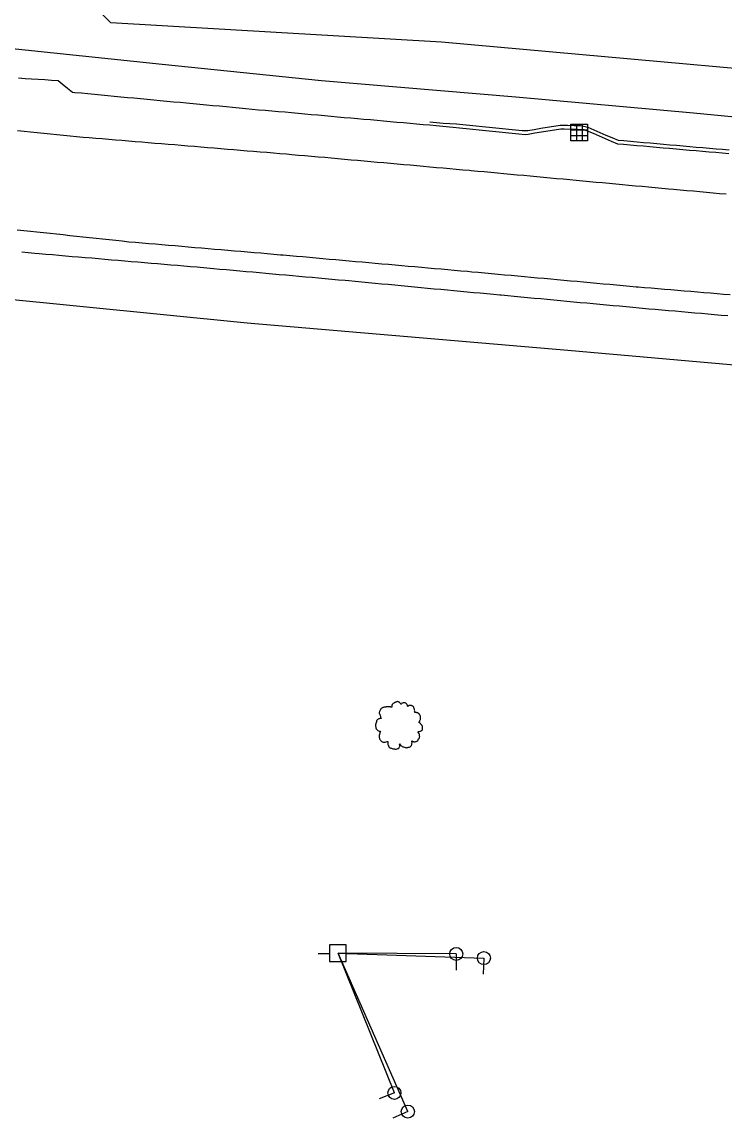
# Model space of a CAD drawing. Extents: x 1901471 to 1963503, y 756461 to 799997.
# Drawn here: x 1929997.8 to 1930104.2, y 773405.3 to 773572.2 of the extents above; entities that cross this region are included whole.
import ezdxf

# ---------------------------------------------------------------- set-up
doc = ezdxf.new("R2010")
doc.units = 0
for name, color, linetype in [('Default', 7, 'Continuous'), ('RD_EX_Conc', 7, 'Continuous'), ('RD_EX_DR_Inlet', 7, 'Continuous'), ('RD_EX_GuardRail', 7, 'Continuous'), ('RD_EX_Road', 7, 'Continuous'), ('RD_EX_UT', 7, 'Continuous'), ('RD_EX_VEG', 7, 'Continuous')]:
    doc.layers.add(name, color=color, linetype=linetype)

# ---------------------------------------------------------------- blocks, each defined once
blk = doc.blocks.new('PP')
at = {"layer": 'RD_EX_UT'}
for p, q in [((2.49, 2.51), (-2.51, 2.51)), ((-2.51, 2.51), (-2.51, -2.49)), ((2.49, -2.49), (2.49, 2.51)), ((-5.94, -0.05), (-2.47, -0.05)), ((-2.51, -2.49), (2.49, -2.49)), ((2.42, -0.05), (6.06, -0.05))]:
    blk.add_line(p, q, dxfattribs=at)
blk = doc.blocks.new('T2')
at = {"layer": 'RD_EX_VEG'}
for points in [[(0.05, 7.21), (-0.25, 7.24), (-0.57, 7.14), (-0.82, 7.04), (-1.05, 6.96), (-1.27, 6.86), (-1.57, 6.69), (-1.8, 6.49), (-1.92, 6.24), (-1.97, 6.01), (-2.02, 5.74), (-2.02, 5.56), (-2.15, 5.54), (-2.3, 5.56), (-2.55, 5.64), (-2.8, 5.64), (-3.05, 5.64), (-3.4, 5.61), (-3.75, 5.61), (-4.02, 5.56), (-4.35, 5.51), (-4.72, 5.39), (-5.07, 5.26), (-5.37, 5.01), (-5.62, 4.54), (-5.75, 4.19), (-5.9, 3.94), (-5.75, 3.49), (-5.57, 3.14), (-5.55, 2.94), (-5.47, 2.52), (-5.37, 2.29), (-5.25, 2.09), (-5.32, 2.07), (-5.7, 2.02), (-6, 1.92), (-6.42, 1.69), (-6.64, 1.47), (-6.74, 1.14), (-6.77, 0.79), (-6.87, 0.59), (-6.94, 0.32), (-6.97, 0.24), (-7.02, -0.08), (-6.92, -0.53), (-6.89, -0.88), (-6.77, -1.11), (-6.62, -1.28), (-6.44, -1.53), (-6.05, -1.76), (-5.72, -1.86), (-5.52, -1.88), (-5.7, -2.38), (-5.75, -2.73), (-5.87, -3.13), (-5.87, -3.21), (-5.92, -3.68), (-5.77, -4.01), (-5.7, -4.38), (-5.52, -4.61), (-5.25, -4.91), (-4.92, -5.13), (-4.42, -5.26), (-4.02, -5.23), (-3.45, -5.06), (-3.2, -4.98), (-3.22, -5.16), (-3.2, -5.53), (-3.2, -5.96), (-3.05, -6.28), (-2.95, -6.56), (-2.8, -6.81), (-2.47, -7.03), (-2.07, -7.11), (-1.65, -7.26), (-1.2, -7.33), (-0.7, -7.36), (-0.1, -7.21), (0.18, -7.08), (0.28, -6.91), (0.48, -6.53), (0.43, -6.31), (0.45, -5.71), (0.55, -5.88), (0.73, -6.23), (1.23, -6.53), (1.63, -6.71), (2.1, -6.86), (2.4, -6.93), (2.88, -6.86), (3.25, -6.78), (3.63, -6.66), (3.93, -6.38), (4.1, -6.11), (4.15, -5.83), (4.23, -5.46), (4.28, -5.28)], [(4.28, -5.28), (4.2, -5.11), (4.15, -4.86), (4.23, -4.88), (4.4, -4.93), (4.68, -5.06), (4.9, -5.13), (5.23, -5.11), (5.5, -5.01), (5.95, -4.73), (6.22, -4.26), (6.5, -3.86), (6.57, -3.53), (6.52, -3.31), (6.5, -2.81), (6.3, -2.56), (6.25, -2.43), (6.15, -2.03), (6.22, -1.98), (6.5, -1.93), (6.87, -1.81), (7.15, -1.68), (7.37, -1.51), (7.45, -1.28), (7.42, -0.88), (7.47, -0.48), (7.4, -0.33), (7.3, -0.18), (7.22, 0.02), (7.07, 0.17), (6.97, 0.32), (6.87, 0.42), (6.75, 0.57), (6.57, 0.69), (6.42, 0.74), (6.37, 0.89), (6.52, 1.09), (6.57, 1.19), (6.6, 1.42), (6.82, 1.77), (6.87, 2.17), (6.82, 2.59), (6.77, 2.87), (6.62, 3.14), (6.42, 3.39), (6.3, 3.56), (6.12, 3.69), (5.8, 3.81), (5.55, 3.86), (5.2, 3.86), (5, 3.91), (5.03, 3.96), (5.03, 4.11), (5.03, 4.39), (4.95, 4.84), (4.8, 5.34), (4.8, 5.36), (4.7, 5.61), (4.48, 5.81), (4.3, 5.91), (4.1, 6.04), (3.85, 6.06), (3.55, 6.06), (3.28, 6.01), (3.08, 5.91), (2.9, 5.79), (2.83, 5.94), (2.73, 6.24), (2.68, 6.39), (2.53, 6.56), (2.3, 6.76), (1.85, 6.89), (1.23, 6.81), (0.93, 6.61), (0.78, 6.44), (0.73, 6.56), (0.53, 6.76), (0.43, 6.94), (0.25, 7.06), (0.1, 7.16), (0, 7.21)]]:
    blk.add_spline(points, degree=3, dxfattribs=at)
blk = doc.blocks.new('GW')
at = {"layer": 'RD_EX_UT'}
blk.add_line((0, 0), (0, 5), dxfattribs=at)
blk.add_circle((0, 0), 2, dxfattribs=at)
blk = doc.blocks.new('DI')
at = {"layer": 'RD_EX_DR_Inlet'}
for p, q in [((-2.54, 0.86), (2.46, 0.86)), ((-0.84, 2.56), (-0.84, -2.44)), ((0.86, 2.56), (0.86, -2.44)), ((-2.54, -0.84), (2.46, -0.84))]:
    blk.add_line(p, q, dxfattribs=at)
blk.add_lwpolyline([(-2.54, -2.44), (-2.54, 2.56), (2.46, 2.56), (2.46, -2.44)], close=True, dxfattribs=at)

msp = doc.modelspace()

# ---------------------------------------------------------------- linework, layer by layer
at = {"layer": 'RD_EX_Conc'}
msp.add_lwpolyline([(1930104.84, 773552.81), (1930103.85, 773552.9), (1930102.85, 773552.98), (1930102.85, 773552.98), (1930101.85, 773553.07), (1930100.86, 773553.15), (1930099.86, 773553.24), (1930098.86, 773553.33), (1930097.87, 773553.41), (1930096.87, 773553.5), (1930095.88, 773553.59), (1930094.88, 773553.68), (1930093.89, 773553.78), (1930092.89, 773553.86), (1930091.89, 773553.95), (1930090.9, 773554.03), (1930089.9, 773554.12), (1930088.91, 773554.21), (1930088.07, 773554.27), (1930087.15, 773554.67), (1930086.23, 773555.06), (1930085.33, 773555.45), (1930084.41, 773555.84), (1930083.5, 773556.24), (1930082.36, 773556.48), (1930081.36, 773556.51), (1930080.36, 773556.54), (1930079.28, 773556.57), (1930078.3, 773556.41), (1930077.3, 773556.24), (1930076.32, 773556.08), (1930075.33, 773555.92), (1930074.35, 773555.76), (1930073.49, 773555.75), (1930072.49, 773555.85), (1930071.5, 773555.95), (1930070.51, 773556.05), (1930069.51, 773556.15), (1930068.52, 773556.26), (1930067.52, 773556.36), (1930066.53, 773556.46), (1930065.53, 773556.56), (1930064.54, 773556.66), (1930063.55, 773556.77), (1930061.54, 773556.85), (1930060.55, 773556.96), (1930059.55, 773557.07)], dxfattribs=at)
at = {"layer": 'RD_EX_GuardRail'}
for points in [[(1930225.11, 773550.73), (1930197.47, 773551.54), (1930171.63, 773552.75), (1930146.1, 773554.4), (1930118.69, 773556.53), (1930099.43, 773558.43), (1930072.57, 773560.86), (1930043.13, 773563.33), (1930019.03, 773565.77), (1929990.52, 773568.78)], [(1929991.92, 773530.29), (1929993.85, 773530.45), (1930031.9, 773526.68), (1930080.41, 773522.5), (1930119.91, 773519.04), (1930150.76, 773516.78), (1930175.72, 773515.27), (1930196.84, 773514.08), (1930214.09, 773513.75), (1930233.91, 773513.35), (1930255.53, 773513.17), (1930273.61, 773513.43), (1930293.85, 773513.97), (1930313.31, 773514.69), (1930331.8, 773515.65), (1930351.03, 773516.73), (1930366.68, 773517.69), (1930384.16, 773519.3), (1930405.13, 773521.27), (1930425.59, 773523.29), (1930444.52, 773525.2), (1930457.44, 773526.71)]]:
    msp.add_lwpolyline(points, dxfattribs=at)
at = {"layer": 'RD_EX_Road'}
for points in [[(1929997.26, 773563.76), (1929998.26, 773563.69), (1929999.26, 773563.63), (1930000.26, 773563.56), (1930001.26, 773563.5), (1930002.25, 773563.43), (1930003.25, 773563.37), (1930003.89, 773562.85), (1930004.67, 773562.23), (1930005.45, 773561.6), (1930005.79, 773561.57), (1930006.78, 773561.48), (1930007.78, 773561.38), (1930008.77, 773561.29), (1930009.77, 773561.2), (1930010.77, 773561.1), (1930011.76, 773561.01), (1930012.76, 773560.91), (1930013.75, 773560.82), (1930014.75, 773560.73), (1930015.74, 773560.63), (1930016.74, 773560.54), (1930017.73, 773560.44), (1930018.73, 773560.35), (1930019.72, 773560.26), (1930020.72, 773560.16), (1930021.72, 773560.07), (1930022.71, 773559.98), (1930023.71, 773559.88), (1930024.7, 773559.79), (1930025.7, 773559.69), (1930026.69, 773559.6), (1930027.69, 773559.51), (1930028.68, 773559.41), (1930029.68, 773559.32), (1930030.67, 773559.22), (1930031.67, 773559.13), (1930032.63, 773559.04), (1930033.62, 773558.95), (1930034.62, 773558.87), (1930035.61, 773558.78), (1930036.61, 773558.69), (1930037.61, 773558.6), (1930038.6, 773558.51), (1930039.6, 773558.42), (1930040.59, 773558.33), (1930041.59, 773558.24), (1930042.58, 773558.15), (1930043.58, 773558.06), (1930044.58, 773557.97), (1930045.57, 773557.88), (1930046.57, 773557.79), (1930047.56, 773557.7), (1930048.56, 773557.62), (1930049.56, 773557.53), (1930050.55, 773557.44), (1930051.55, 773557.35), (1930052.54, 773557.26), (1930053.54, 773557.17), (1930054.53, 773557.08), (1930055.53, 773556.99), (1930056.53, 773556.9), (1930057.52, 773556.81), (1930058.52, 773556.72), (1930059.51, 773556.63), (1930060.51, 773556.54), (1930061.51, 773556.45), (1930062.5, 773556.36), (1930063.04, 773556.31), (1930064.03, 773556.21), (1930065.03, 773556.11), (1930066.02, 773556), (1930067.01, 773555.9), (1930068.01, 773555.8), (1930069, 773555.7), (1930070, 773555.6), (1930070.99, 773555.49), (1930071.98, 773555.39), (1930072.98, 773555.29), (1930073.97, 773555.19), (1930074.43, 773555.26), (1930075.42, 773555.42), (1930076.41, 773555.59), (1930077.39, 773555.75), (1930078.38, 773555.91), (1930079.36, 773556.07), (1930079.87, 773556.05), (1930080.86, 773556.02), (1930081.86, 773555.99), (1930082.86, 773555.96), (1930083.33, 773555.76), (1930084.25, 773555.37), (1930085.16, 773554.97), (1930086.08, 773554.58), (1930087, 773554.18), (1930087.92, 773553.79), (1930088.86, 773553.7), (1930089.86, 773553.62), (1930090.85, 773553.53), (1930091.85, 773553.45), (1930092.85, 773553.36), (1930093.84, 773553.27), (1930094.84, 773553.19), (1930095.83, 773553.1), (1930096.83, 773553.01), (1930097.83, 773552.93), (1930098.82, 773552.84), (1930099.82, 773552.76), (1930100.82, 773552.67), (1930101.81, 773552.58), (1930102.81, 773552.5), (1930103.8, 773552.41), (1930104.8, 773552.33)], [(1929997.11, 773555.78), (1929998.11, 773555.68), (1929999.1, 773555.58), (1930000.1, 773555.49), (1930001.09, 773555.39), (1930002.09, 773555.29), (1930003.08, 773555.19), (1930004.08, 773555.09), (1930005.07, 773555), (1930006.07, 773554.9), (1930007.06, 773554.8), (1930007.95, 773554.73), (1930008.95, 773554.64), (1930009.95, 773554.56), (1930010.94, 773554.48), (1930011.94, 773554.39), (1930012.93, 773554.31), (1930013.93, 773554.23), (1930014.93, 773554.15), (1930015.92, 773554.06), (1930016.92, 773553.98), (1930017.92, 773553.9), (1930018.91, 773553.82), (1930019.91, 773553.73), (1930020.91, 773553.65), (1930021.9, 773553.57), (1930022.9, 773553.48), (1930023.9, 773553.4), (1930024.89, 773553.32), (1930025.89, 773553.24), (1930026.89, 773553.15), (1930027.88, 773553.07), (1930028.88, 773552.99), (1930029.87, 773552.91), (1930030.87, 773552.82), (1930031.87, 773552.74), (1930032.86, 773552.66), (1930033.86, 773552.57), (1930034.86, 773552.49), (1930035.85, 773552.41), (1930036.85, 773552.33), (1930037.85, 773552.24), (1930038.64, 773552.17), (1930039.63, 773552.08), (1930040.63, 773551.99), (1930041.63, 773551.91), (1930042.62, 773551.82), (1930043.62, 773551.73), (1930044.61, 773551.64), (1930045.61, 773551.55), (1930046.6, 773551.46), (1930047.6, 773551.37), (1930048.6, 773551.28), (1930049.59, 773551.19), (1930050.59, 773551.1), (1930051.58, 773551.01), (1930052.58, 773550.93), (1930053.57, 773550.84), (1930054.57, 773550.75), (1930055.57, 773550.66), (1930056.56, 773550.57), (1930057.56, 773550.48), (1930058.55, 773550.39), (1930059.55, 773550.3), (1930060.55, 773550.21), (1930061.54, 773550.12), (1930062.54, 773550.03), (1930063.53, 773549.95), (1930064.53, 773549.86), (1930065.52, 773549.77), (1930065.77, 773549.74), (1930066.77, 773549.65), (1930067.76, 773549.56), (1930068.76, 773549.47), (1930069.75, 773549.37), (1930070.75, 773549.28), (1930071.75, 773549.19), (1930072.74, 773549.1), (1930073.74, 773549.01), (1930074.73, 773548.91), (1930075.73, 773548.82), (1930076.72, 773548.73), (1930077.72, 773548.64), (1930078.71, 773548.54), (1930079.71, 773548.45), (1930080.71, 773548.36), (1930081.7, 773548.27), (1930082.7, 773548.17), (1930083.69, 773548.08), (1930084.69, 773547.99), (1930085.68, 773547.9), (1930086.68, 773547.8), (1930087.68, 773547.71), (1930088.67, 773547.62), (1930089.67, 773547.53), (1930090.66, 773547.43), (1930091.66, 773547.34), (1930092.65, 773547.25), (1930093.65, 773547.16), (1930094.65, 773547.06), (1930095.64, 773546.97), (1930096.43, 773546.9), (1930097.43, 773546.81), (1930098.42, 773546.72), (1930099.42, 773546.63), (1930100.42, 773546.54), (1930101.41, 773546.45), (1930102.41, 773546.36), (1930103.4, 773546.27), (1930104.4, 773546.19)], [(1930105, 773530.89), (1930104, 773530.97), (1930103.01, 773531.05), (1930102.01, 773531.14), (1930101.01, 773531.22), (1930100.02, 773531.3), (1930099.02, 773531.39), (1930098.02, 773531.47), (1930097.03, 773531.55), (1930096.03, 773531.64), (1930095.03, 773531.72), (1930094.04, 773531.8), (1930093.04, 773531.89), (1930092.04, 773531.97), (1930091.05, 773532.05), (1930090.77, 773532.08), (1930089.78, 773532.17), (1930088.78, 773532.26), (1930087.78, 773532.35), (1930086.79, 773532.44), (1930085.79, 773532.53), (1930084.8, 773532.62), (1930083.8, 773532.71), (1930082.8, 773532.8), (1930081.81, 773532.9), (1930080.81, 773532.99), (1930079.82, 773533.08), (1930078.82, 773533.17), (1930077.83, 773533.26), (1930076.83, 773533.35), (1930075.83, 773533.44), (1930074.84, 773533.53), (1930073.84, 773533.62), (1930072.85, 773533.71), (1930071.85, 773533.81), (1930070.85, 773533.9), (1930069.86, 773533.99), (1930068.86, 773534.08), (1930067.87, 773534.17), (1930066.87, 773534.26), (1930065.88, 773534.35), (1930065.23, 773534.41), (1930064.23, 773534.5), (1930063.23, 773534.59), (1930062.24, 773534.68), (1930061.24, 773534.77), (1930060.25, 773534.85), (1930059.25, 773534.94), (1930058.25, 773535.03), (1930057.26, 773535.12), (1930056.26, 773535.21), (1930055.27, 773535.3), (1930054.27, 773535.39), (1930053.27, 773535.47), (1930052.28, 773535.56), (1930051.28, 773535.65), (1930050.29, 773535.74), (1930049.29, 773535.83), (1930048.29, 773535.92), (1930047.3, 773536.01), (1930046.3, 773536.09), (1930045.31, 773536.18), (1930044.31, 773536.27), (1930043.31, 773536.36), (1930042.32, 773536.45), (1930041.32, 773536.54), (1930040.33, 773536.63), (1930039.33, 773536.71), (1930038.33, 773536.8), (1930037.34, 773536.89), (1930036.91, 773536.93), (1930035.92, 773537.01), (1930034.92, 773537.1), (1930033.93, 773537.19), (1930032.93, 773537.27), (1930031.93, 773537.36), (1930030.94, 773537.44), (1930029.94, 773537.53), (1930028.95, 773537.61), (1930027.95, 773537.7), (1930026.95, 773537.78), (1930025.96, 773537.87), (1930024.96, 773537.96), (1930023.96, 773538.04), (1930022.97, 773538.13), (1930021.97, 773538.21), (1930020.98, 773538.3), (1930019.98, 773538.38), (1930018.98, 773538.47), (1930017.99, 773538.56), (1930016.99, 773538.64), (1930015.99, 773538.73), (1930015, 773538.81), (1930013.98, 773538.9), (1930012.98, 773539.01), (1930011.99, 773539.11), (1930011, 773539.22), (1930010, 773539.33), (1930009.01, 773539.43), (1930008.01, 773539.54), (1930007.02, 773539.65), (1930006.03, 773539.75), (1930005.03, 773539.86), (1930004.04, 773539.97), (1930003.04, 773540.08), (1930002.05, 773540.18), (1930001.05, 773540.29), (1930000.06, 773540.4), (1929999.07, 773540.5), (1929998.07, 773540.61), (1929997.08, 773540.72)], [(1930104.62, 773527.7), (1930103.62, 773527.79), (1930102.62, 773527.88), (1930101.63, 773527.96), (1930100.63, 773528.05), (1930099.64, 773528.14), (1930098.64, 773528.22), (1930097.64, 773528.31), (1930096.65, 773528.4), (1930095.65, 773528.49), (1930095.65, 773528.49), (1930094.66, 773528.57), (1930093.66, 773528.66), (1930092.66, 773528.75), (1930092.24, 773528.79), (1930091.24, 773528.88), (1930090.24, 773528.97), (1930089.25, 773529.07), (1930088.25, 773529.16), (1930087.26, 773529.25), (1930086.26, 773529.34), (1930085.27, 773529.44), (1930084.27, 773529.53), (1930083.27, 773529.62), (1930082.28, 773529.71), (1930081.28, 773529.81), (1930080.29, 773529.9), (1930079.29, 773529.99), (1930078.3, 773530.08), (1930077.3, 773530.18), (1930076.31, 773530.27), (1930075.31, 773530.36), (1930074.31, 773530.46), (1930073.32, 773530.55), (1930072.32, 773530.64), (1930071.33, 773530.73), (1930070.33, 773530.83), (1930070.15, 773530.84), (1930069.15, 773530.94), (1930068.15, 773531.03), (1930067.16, 773531.13), (1930066.16, 773531.22), (1930065.17, 773531.31), (1930064.17, 773531.41), (1930063.18, 773531.5), (1930062.18, 773531.59), (1930061.19, 773531.69), (1930060.19, 773531.78), (1930059.19, 773531.88), (1930058.2, 773531.97), (1930057.2, 773532.06), (1930056.21, 773532.16), (1930055.21, 773532.25), (1930054.22, 773532.35), (1930053.22, 773532.44), (1930052.23, 773532.53), (1930051.23, 773532.63), (1930050.24, 773532.72), (1930049.24, 773532.81), (1930048.24, 773532.91), (1930047.25, 773533), (1930046.69, 773533.06), (1930045.69, 773533.14), (1930044.69, 773533.23), (1930043.7, 773533.32), (1930042.7, 773533.41), (1930041.71, 773533.5), (1930040.71, 773533.59), (1930039.71, 773533.68), (1930038.72, 773533.77), (1930037.72, 773533.86), (1930036.73, 773533.95), (1930035.73, 773534.04), (1930034.73, 773534.13), (1930033.74, 773534.22), (1930033.74, 773534.22), (1930032.74, 773534.31), (1930031.75, 773534.4), (1930030.75, 773534.49), (1930029.75, 773534.58), (1930028.76, 773534.67), (1930027.76, 773534.76), (1930026.77, 773534.85), (1930025.77, 773534.94), (1930024.78, 773535.03), (1930024.31, 773535.07), (1930023.31, 773535.15), (1930022.31, 773535.24), (1930021.32, 773535.32), (1930020.32, 773535.41), (1930019.33, 773535.49), (1930018.33, 773535.58), (1930017.33, 773535.66), (1930016.34, 773535.75), (1930015.34, 773535.83), (1930014.34, 773535.92), (1930013.35, 773536), (1930012.35, 773536.09), (1930011.35, 773536.17), (1930010.36, 773536.26), (1930009.36, 773536.34), (1930008.37, 773536.43), (1930007.37, 773536.51), (1930006.37, 773536.6), (1930005.38, 773536.68), (1930004.38, 773536.77), (1930003.38, 773536.85), (1930002.39, 773536.94), (1930001.39, 773537.02), (1930000.4, 773537.11), (1929999.74, 773537.16), (1929998.75, 773537.25), (1929997.75, 773537.35)]]:
    msp.add_lwpolyline(points, dxfattribs=at)
at = {"layer": 'RD_EX_UT'}
for points in [[(1930056.2, 773407.16), (1930045.63, 773431.14), (1930067.71, 773430.41)], [(1930063.53, 773431.04), (1930045.63, 773431.14)], [(1930054.16, 773409.99), (1930045.63, 773431.14)]]:
    msp.add_lwpolyline(points, dxfattribs=at)
at = {"layer": 'RD_EX_VEG'}
msp.add_lwpolyline([(1930226.76, 773557.22), (1930139.95, 773562.1), (1930061.29, 773569.18), (1930011.22, 773572.13), (1930002.66, 773580.82), (1929992.98, 773609.77), (1929985.07, 773626.41), (1929980.8, 773636.6), (1929976.14, 773657.21), (1929972.53, 773680.11)], dxfattribs=at)

# ---------------------------------------------------------------- block references
at = {"layer": 'Default', "xscale": 0.5039370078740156, "yscale": 0.5039370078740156}
msp.add_blockref('PP', (1930045.63, 773431.14), dxfattribs=at)
at = {"layer": 'RD_EX_DR_Inlet', "xscale": 0.5039370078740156, "yscale": 0.5039370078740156}
msp.add_blockref('DI', (1930082.17, 773555.48), dxfattribs=at)
at = {"layer": 'RD_EX_UT'}
for p, xscale, yscale, rotation in [((1930063.53, 773431.04), 0.4921259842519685, 0.49212598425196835, 179.377027), ((1930067.71, 773430.41), 0.49212598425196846, 0.4921259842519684, 177.710662), ((1930054.16, 773409.99), 0.49212598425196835, 0.49212598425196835, 111.93750400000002), ((1930056.2, 773407.16), 0.49212598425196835, 0.49212598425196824, 113.437498)]:
    msp.add_blockref('GW', p, dxfattribs=dict(at, xscale=xscale, yscale=yscale, rotation=rotation))
at = {"layer": 'RD_EX_VEG', "xscale": 0.4921259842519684, "yscale": 0.4921259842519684}
msp.add_blockref('T2', (1930054.76, 773465.7), dxfattribs=at)

doc.saveas('drawing.dxf')
